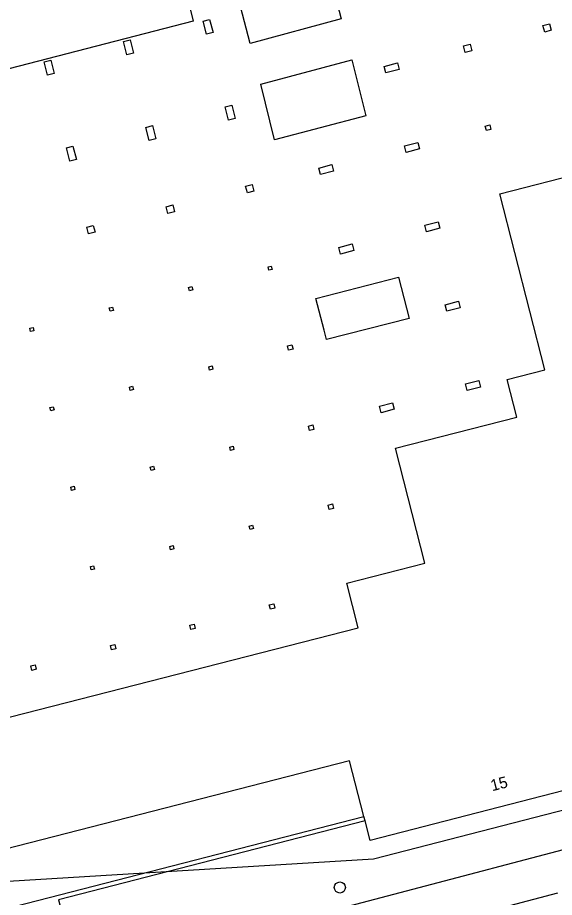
# Model space of a CAD drawing. Extents: x 160806 to 161707, y 383697 to 384148.
# Drawn here: x 161383.2 to 161430.3, y 383993.1 to 384070.3 of the extents above; entities that cross this region are included whole.
import ezdxf

# ---------------------------------------------------------------- set-up
doc = ezdxf.new("R2010")
doc.units = 0
for name, color, linetype in [('IMGEO_Boom', 7, 'Continuous'), ('IMGEO_Muur', 7, 'Continuous'), ('IMGEO_Pand', 7, 'Continuous'), ('IMGEO_Pand_nummerreeks', 7, 'Continuous'), ('IMGEO_Pand_overbouw', 7, 'Continuous'), ('IMGEO_Voetpad_open', 7, 'Continuous')]:
    doc.layers.add(name, color=color, linetype=linetype)

msp = doc.modelspace()

# ---------------------------------------------------------------- linework, layer by layer
at = {"layer": 'IMGEO_Boom'}
msp.add_circle((161411.447, 383993.933), 0.489, dxfattribs=at)
at = {"layer": 'IMGEO_Muur'}
for points in [[(161343.993, 383980.405), (161344.245, 383980.474), (161345.931, 383973.819), (161358.404, 383976.836), (161356.237, 383985.403), (161413.556, 384000.171)], [(161413.655, 383999.784), (161386.763, 383992.855)]]:
    msp.add_lwpolyline(points, dxfattribs=at)
at = {"layer": 'IMGEO_Pand'}
for points in [[(161402.061, 384073.889), (161410.078, 384075.985), (161411.569, 384070.2), (161403.576, 384068.034), (161402.061, 384073.889)], [(161399.437, 384070.018), (161400.018, 384070.168), (161400.318, 384069.006), (161399.737, 384068.856), (161399.437, 384070.018)], [(161429.267, 384069.628), (161429.846, 384069.786), (161430.001, 384069.206), (161429.425, 384069.05), (161429.267, 384069.628)], [(161392.463, 384068.22), (161393.044, 384068.37), (161393.344, 384067.208), (161392.763, 384067.058), (161392.463, 384068.22)], [(161422.304, 384067.84), (161422.885, 384067.988), (161423.034, 384067.407), (161422.452, 384067.258), (161422.304, 384067.84)], [(161385.799, 384065.262), (161385.499, 384066.424), (161386.08, 384066.574), (161386.38, 384065.412), (161385.799, 384065.262)], [(161404.501, 384064.473), (161412.497, 384066.602), (161413.73, 384061.694), (161405.724, 384059.602), (161404.501, 384064.473)], [(161415.333, 384066.042), (161416.495, 384066.339), (161416.644, 384065.758), (161415.482, 384065.46), (161415.333, 384066.042)], [(161401.375, 384062.486), (161401.956, 384062.636), (161402.257, 384061.474), (161401.676, 384061.324), (161401.375, 384062.486)], [(161394.411, 384060.686), (161394.992, 384060.836), (161395.292, 384059.674), (161394.711, 384059.524), (161394.411, 384060.686)], [(161424.212, 384060.798), (161424.6, 384060.897), (161424.699, 384060.51), (161424.311, 384060.41), (161424.212, 384060.798)], [(161378.857, 384007.97), (161413.055, 384016.747), (161412.053, 384020.648), (161418.915, 384022.409), (161416.322, 384032.512), (161426.972, 384035.245), (161426.127, 384038.539), (161429.445, 384039.39), (161425.48, 384054.84), (161440.513, 384058.698), (161441.608, 384059.056), (161445.401, 384050.788)], [(161387.445, 384058.886), (161388.026, 384059.036), (161388.326, 384057.874), (161387.745, 384057.724), (161387.445, 384058.886)], [(161417.117, 384059.069), (161418.28, 384059.367), (161418.428, 384058.786), (161417.266, 384058.488), (161417.117, 384059.069)], [(161409.589, 384057.113), (161410.729, 384057.411), (161410.878, 384056.83), (161409.737, 384056.534), (161409.589, 384057.113)], [(161403.179, 384055.511), (161403.762, 384055.662), (161403.91, 384055.08), (161403.329, 384054.93), (161403.179, 384055.511)], [(161396.211, 384053.71), (161396.79, 384053.868), (161396.942, 384053.28), (161396.361, 384053.13), (161396.211, 384053.71)], [(161389.229, 384051.924), (161389.81, 384052.074), (161389.96, 384051.493), (161389.379, 384051.343), (161389.229, 384051.924)], [(161418.901, 384052.101), (161420.063, 384052.399), (161420.212, 384051.817), (161419.049, 384051.52), (161418.901, 384052.101)], [(161411.367, 384050.143), (161412.514, 384050.442), (161412.663, 384049.862), (161411.515, 384049.562), (161411.367, 384050.143)], [(161405.141, 384048.422), (161405.432, 384048.497), (161405.507, 384048.206), (161405.216, 384048.131), (161405.141, 384048.422)], [(161409.351, 384045.662), (161416.585, 384047.518), (161417.524, 384043.909), (161410.279, 384042.049), (161410.063, 384042.888), (161409.351, 384045.662)], [(161398.177, 384046.623), (161398.467, 384046.697), (161398.542, 384046.406), (161398.251, 384046.332), (161398.177, 384046.623)], [(161421.851, 384045.411), (161422, 384044.83), (161420.838, 384044.532), (161420.689, 384045.113), (161421.851, 384045.411)], [(161391.211, 384044.828), (161391.249, 384044.838), (161391.502, 384044.903), (161391.577, 384044.612), (161391.286, 384044.538), (161391.211, 384044.828)], [(161384.239, 384043.039), (161384.53, 384043.111), (161384.603, 384042.82), (161384.311, 384042.748), (161384.239, 384043.039)], [(161407.24, 384041.595), (161407.34, 384041.207), (161406.953, 384041.107), (161406.853, 384041.495), (161407.24, 384041.595)], [(161400.23, 384039.735), (161400.303, 384039.444), (161400.013, 384039.37), (161399.939, 384039.661), (161400.23, 384039.735)], [(161423.634, 384038.445), (161423.783, 384037.864), (161422.621, 384037.566), (161422.471, 384038.147), (161423.634, 384038.445)], [(161393.262, 384037.943), (161393.337, 384037.653), (161393.047, 384037.578), (161392.972, 384037.868), (161393.262, 384037.943)], [(161414.915, 384036.208), (161416.078, 384036.506), (161416.227, 384035.925), (161415.064, 384035.626), (161414.915, 384036.208)], [(161386.293, 384036.155), (161386.365, 384035.864), (161386.074, 384035.791), (161386.002, 384036.083), (161386.293, 384036.155)], [(161408.684, 384034.45), (161409.072, 384034.547), (161409.169, 384034.159), (161408.781, 384034.062), (161408.684, 384034.45)], [(161402.077, 384032.682), (161402.15, 384032.391), (161401.859, 384032.318), (161401.786, 384032.608), (161402.077, 384032.682)], [(161395.095, 384030.922), (161395.168, 384030.632), (161394.878, 384030.558), (161394.804, 384030.849), (161395.095, 384030.922)], [(161388.118, 384029.164), (161388.191, 384028.873), (161387.9, 384028.8), (161387.827, 384029.091), (161388.118, 384029.164)], [(161410.798, 384027.611), (161410.897, 384027.223), (161410.51, 384027.124), (161410.41, 384027.511), (161410.798, 384027.611)], [(161403.79, 384025.749), (161403.864, 384025.459), (161403.574, 384025.384), (161403.499, 384025.674), (161403.79, 384025.749)], [(161396.518, 384023.889), (161396.809, 384023.963), (161396.883, 384023.673), (161396.593, 384023.598), (161396.518, 384023.889)], [(161389.55, 384022.106), (161389.84, 384022.181), (161389.915, 384021.89), (161389.624, 384021.816), (161389.55, 384022.106)], [(161405.253, 384018.75), (161405.641, 384018.849), (161405.74, 384018.461), (161405.352, 384018.363), (161405.253, 384018.75)], [(161398.276, 384016.963), (161398.664, 384017.062), (161398.763, 384016.674), (161398.376, 384016.575), (161398.276, 384016.963)], [(161391.304, 384015.176), (161391.692, 384015.275), (161391.791, 384014.888), (161391.404, 384014.789), (161391.304, 384015.176)], [(161384.315, 384013.386), (161384.703, 384013.485), (161384.802, 384013.097), (161384.415, 384012.998), (161384.315, 384013.386)], [(161413.556, 384000.171), (161412.307, 384005.047), (161376.617, 383995.893)], [(161435.366, 384005.376), (161435.791, 384003.658), (161414.095, 383998.068), (161413.655, 383999.784)], [(161413.655, 383999.784), (161413.556, 384000.171)]]:
    msp.add_lwpolyline(points, dxfattribs=at)
at = {"layer": 'IMGEO_Pand_overbouw'}
for points in [[(161378.857, 384007.97), (161413.055, 384016.747), (161412.053, 384020.648), (161418.915, 384022.409), (161416.322, 384032.512), (161426.972, 384035.245), (161426.127, 384038.539), (161429.445, 384039.39), (161425.48, 384054.84), (161440.513, 384058.698), (161441.608, 384059.056), (161445.401, 384050.788), (161445.959, 384049.573), (161446.136, 384049.632), (161441.106, 384064.745), (161434.03, 384086.006)], [(161396.846, 384076.978), (161398.578, 384070.017), (161365.285, 384061.415)], [(161435.366, 384005.376), (161435.791, 384003.658), (161414.095, 383998.068), (161413.655, 383999.784), (161413.556, 384000.171), (161412.307, 384005.047), (161376.617, 383995.893), (161375.935, 383996.122), (161376.444, 383994.112), (161382.341, 383994.487), (161414.403, 383996.462), (161444.584, 384004.233), (161439.552, 384034.762), (161439.114, 384034.272), (161432.232, 384032.481), (161437.701, 384011.177), (161434.1, 384010.265), (161434.533, 384008.553)]]:
    msp.add_lwpolyline(points, dxfattribs=at)
at = {"layer": 'IMGEO_Voetpad_open'}
for points in [[(161386.763, 383992.855), (161387.458, 383990.174), (161383.395, 383989.108), (161384.458, 383985.055), (161384.463, 383985.036), (161413.409, 383992.628), (161458.747, 384004.559), (161461.411, 384005.26)], [(161430.551, 383993.434), (161414.805, 383989.287), (161369.289, 383977.37), (161370.444, 383973.147), (161318.287, 383959.498), (161275.829, 383948.409)]]:
    msp.add_lwpolyline(points, dxfattribs=at)

# ---------------------------------------------------------------- texts
at = {"layer": 'IMGEO_Pand_nummerreeks'}
msp.add_text('15', height=1, rotation=14.45, dxfattribs=at).set_placement((161424.821, 384002.381))

doc.saveas('drawing.dxf')
